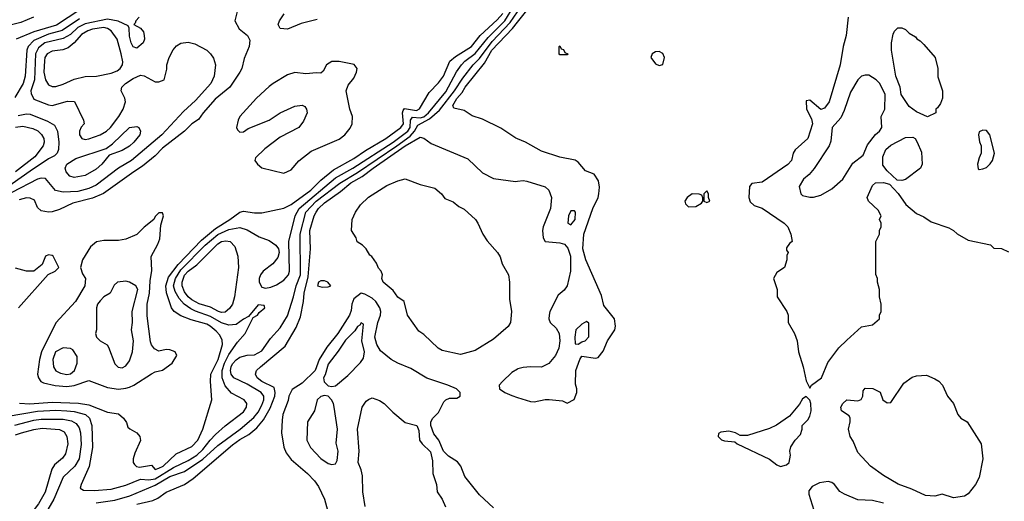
# Model space of a CAD drawing. Header units: inches. Extents: x 1793402 to 1900366, y 320852 to 470679.
# Tile 295 of 604: x 1847293 to 1852647, y 405378 to 407996. Entities that reach past the tile are written whole.
import ezdxf

# ---------------------------------------------------------------- set-up
doc = ezdxf.new("R2010")
doc.units = ezdxf.units.IN
doc.header["$MEASUREMENT"] = 0
doc.layers.add('B8440', color=7, linetype='Continuous')
doc.layers.add('B8450', color=7, linetype='Continuous')

msp = doc.modelspace()

# ---------------------------------------------------------------- linework, layer by layer
at = {"layer": 'B8440', "color": 4}
for points, elevation in [([(1847230, 405840.3), (1847390, 405868.1), (1847490, 405873.6), (1847550, 405870.2), (1847590, 405866.5), (1847650.6, 405850), (1847673, 405830), (1847686.4, 405790), (1847688.5, 405670), (1847671.8, 405568.2), (1847626.8, 405470), (1847622, 405450), (1847639.6, 405439.6), (1847698, 405438), (1847790, 405443.7), (1847870, 405466.7), (1847950, 405499.5), (1847995.8, 405495.8), (1848030, 405499.8), (1848130, 405562.8), (1848210, 405599.6), (1848257.4, 405630), (1848290, 405659.5), (1848329, 405711), (1848358.7, 405741.3), (1848411.3, 405788.7), (1848510, 405864), (1848526, 405890), (1848529.2, 405910), (1848514, 405930), (1848445.6, 405965.6), (1848410, 406006), (1848394, 406050), (1848394.8, 406090), (1848406.8, 406130), (1848430, 406177.1), (1848477.5, 406242.5), (1848519, 406290), (1848562, 406378), (1848586, 406390), (1848595.3, 406404.7), (1848626, 406430), (1848622, 406442), (1848590, 406446), (1848538, 406382), (1848510, 406368.7), (1848470, 406339), (1848430, 406335.6), (1848390, 406348.3), (1848330, 406383.1), (1848250, 406411), (1848224.6, 406424.6), (1848187.6, 406450), (1848160, 406480), (1848139.1, 406519.1), (1848129.8, 406550), (1848139.8, 406590), (1848170, 406637.3), (1848301.5, 406770), (1848370, 406828.2), (1848430, 406856.1), (1848490, 406866), (1848530, 406854), (1848595.9, 406815.9), (1848650, 406796.3), (1848686.8, 406770), (1848700.7, 406750), (1848704, 406730), (1848696.7, 406703.3), (1848670.4, 406669.6), (1848618, 406630), (1848602.8, 406610), (1848596, 406590), (1848596, 406570), (1848610, 406542), (1848630, 406536), (1848658.6, 406541.4), (1848690, 406554.8), (1848730, 406580.7), (1848754.5, 406610), (1848759.5, 406630), (1848756.9, 406790), (1848791.1, 406930), (1848812.4, 406970), (1849010, 407136.1), (1849104.7, 407190), (1849323.5, 407330), (1849403.5, 407390), (1849416, 407410), (1849418, 407450), (1849430, 407465.7), (1849470, 407462.5), (1849490, 407468.6), (1849515.6, 407490), (1849610, 407604.9), (1849667.9, 407712.1), (1849694.7, 407750), (1849713.6, 407770), (1849770, 407811.7), (1849840.5, 407899.5), (1849930.8, 407990), (1849980.3, 408070)], 292), ([(1848483.8, 408070), (1848462.8, 407990), (1848485.8, 407945.8), (1848531.3, 407910), (1848545.4, 407885.4), (1848541, 407850), (1848514.4, 407785.6), (1848500.7, 407730), (1848490.7, 407710), (1848436.3, 407630), (1848356.7, 407563.3), (1848290.5, 407490), (1848266.2, 407453.8), (1848230, 407429.4), (1848190, 407389.5), (1848070, 407298.4), (1848030, 407256.2), (1847960.9, 407199.1), (1847914, 407170), (1847749.2, 407050.8), (1847690, 407025.4), (1847581.6, 406998.4), (1847510, 406963.6), (1847470, 406951.8), (1847449.6, 406949.6), (1847410, 406957.2), (1847390, 406975.3), (1847374.5, 407014.5), (1847350, 407026), (1847330, 407027), (1847290, 407016.9)], 296), ([(1847368, 408010), (1847298.9, 407981.1), (1847190, 407953.5)], 276), ([(1847942.8, 408010), (1847924.7, 407990), (1847922, 407978), (1847914, 407970), (1847950.5, 407950.5), (1847966, 407930), (1847971, 407910), (1847971.3, 407890), (1847964.7, 407870), (1847930, 407841.2), (1847910, 407849), (1847899.3, 407870), (1847890, 407906), (1847889.2, 407949.2), (1847883.1, 407963.1), (1847828.1, 407988.1), (1847770, 407999.2), (1847650, 407974), (1847610, 407953.8), (1847570, 407916), (1847530, 407893.1), (1847430, 407869.7), (1847396.4, 407843.6), (1847379, 407810), (1847373.1, 407670), (1847354.4, 407610), (1847354.9, 407594.9), (1847370, 407564), (1847450, 407533), (1847470, 407530.6), (1847554, 407554), (1847590.6, 407550.6), (1847641, 407450), (1847644.7, 407430), (1847627.7, 407412.3), (1847618.8, 407390), (1847618.8, 407370), (1847630.7, 407350.7), (1847650, 407344.9), (1847670, 407348), (1847730, 407370.5), (1847766, 407390), (1847787, 407410), (1847832, 407470), (1847855.1, 407510), (1847869, 407549), (1847865.2, 407570), (1847845.2, 407610), (1847849.3, 407630), (1847869.2, 407650), (1847910, 407676.3), (1847950, 407694.8), (1847970, 407691.3), (1848030, 407658), (1848050, 407658), (1848078, 407670), (1848092.9, 407727.1), (1848093.2, 407750), (1848106, 407790), (1848127.7, 407832.3), (1848146.5, 407853.5), (1848170, 407867.7), (1848210, 407874), (1848245.8, 407865.8), (1848310, 407830.7), (1848331, 407810), (1848347.5, 407787.5), (1848358.8, 407750), (1848350.7, 407690), (1848333.4, 407650), (1848250, 407557.2), (1848183.7, 407496.3), (1848065.5, 407370), (1847901.6, 407230), (1847830.3, 407189.7), (1847710, 407096.9), (1847670, 407078), (1847610, 407063), (1847530, 407058.4), (1847487.8, 407067.8), (1847433.1, 407133.1), (1847410, 407134.5), (1847390, 407129.6), (1847250, 407056)], 292), ([(1847620.4, 408050), (1847494.3, 407965.7), (1847370, 407929.8), (1847274.8, 407890)], 284), ([(1847292.1, 405912.1), (1847347.9, 405907.9), (1847470, 405917.6), (1847612.3, 405912.3), (1847670, 405903.1), (1847770, 405863), (1847830, 405853.4), (1847858, 405830), (1847874, 405806), (1847882, 405782), (1847891.6, 405771.6), (1847930, 405751.3), (1847946.8, 405730), (1847950, 405708), (1847919.3, 405640.7), (1847910.4, 405610), (1847910.4, 405590), (1847917.7, 405577.7), (1847927.7, 405567.7), (1847944, 405564), (1848010, 405574.8), (1848030, 405551.3), (1848050, 405558), (1848073.6, 405570), (1848143.6, 405636.4), (1848230, 405676.3), (1848262, 405710), (1848289.2, 405770), (1848338, 405930), (1848331.5, 406030), (1848333.3, 406070), (1848372.1, 406150), (1848396.9, 406230), (1848394.5, 406254.5), (1848380.7, 406280.7), (1848362.5, 406302.5), (1848329.5, 406330), (1848310, 406341.1), (1848225.6, 406365.6), (1848170, 406387.3), (1848132.7, 406410), (1848118.4, 406430), (1848090.8, 406510.8), (1848087.8, 406550), (1848102.8, 406597.2), (1848154.4, 406665.6), (1848281.6, 406798.4), (1848358.3, 406861.7), (1848436.2, 406910), (1848490, 406950.6), (1848510, 406955.5), (1848570, 406946.4), (1848610, 406946.7), (1848730, 406972), (1848770, 406991.7), (1848875.8, 407070), (1848930, 407124.2), (1848999.1, 407180.9), (1849110, 407240.9), (1849174.2, 407285.8), (1849283.6, 407350), (1849365.1, 407410), (1849380.4, 407430), (1849375.6, 407490), (1849377.7, 407502.3), (1849386, 407514), (1849450, 407503.1), (1849468.1, 407511.9), (1849519.6, 407600.4), (1849570, 407653.4), (1849596.9, 407690), (1849632, 407770), (1849663.3, 407796.7), (1849749.8, 407850.2), (1849796.9, 407910), (1849890, 407994.6), (1849920.3, 408030)], 296), ([(1847710, 405370.4), (1847810, 405384.2), (1847891.8, 405408.2), (1848030, 405465.5), (1848110, 405512.3), (1848190, 405541.1), (1848290, 405607.7), (1848370, 405682), (1848491.5, 405770), (1848567, 405833), (1848590, 405863), (1848610, 405900.7), (1848620.5, 405930), (1848620.5, 405950), (1848606, 405970), (1848530, 406015.1), (1848457, 406050), (1848442.6, 406070), (1848439.1, 406090), (1848443.5, 406110), (1848450, 406124.9), (1848470, 406148.2), (1848490, 406161.3), (1848530, 406172.4), (1848570, 406174.9), (1848610, 406195.5), (1848657, 406263), (1848710, 406320.7), (1848750, 406387.3), (1848783, 406490), (1848796.9, 406550), (1848819.3, 406610), (1848818.7, 406830), (1848850, 406950.4), (1848904.8, 407010), (1849033.3, 407106.7), (1849130, 407165.4), (1849344.2, 407310), (1849416.3, 407363.7), (1849440.7, 407390), (1849457.4, 407422.6), (1849522.4, 407457.6), (1849575.8, 407504.2), (1849658.2, 407610), (1849702, 407678), (1849758.3, 407750), (1849794.1, 407785.9), (1849862.3, 407877.7), (1849959.8, 407980.2), (1850000, 408039)], 288), ([(1848910, 407998), (1848823.8, 407976.2), (1848750, 407945.2), (1848710, 407948.7), (1848699, 407970), (1848705.2, 407990), (1848732, 408028)], 296), ([(1847619.3, 408000.7), (1847523.5, 407936.5), (1847450, 407918), (1847370, 407883.5), (1847339.5, 407850), (1847331.7, 407830), (1847323.6, 407690), (1847311.7, 407650), (1847267.1, 407572.9)], 288), ([(1850000, 407348.3), (1849991.8, 407351.8), (1849910, 407407), (1849810, 407456), (1849753.8, 407473.8), (1849710, 407502.7), (1849654.6, 407514.6), (1849647.6, 407530), (1849670, 407567.3), (1849700.1, 407599.9), (1849715.8, 407630), (1849820, 407760), (1849860.3, 407830), (1849972.5, 407947.5), (1850000, 407982.2)], 284), ([(1847285.3, 407474.7), (1847330, 407483.7), (1847350, 407483.1), (1847445.3, 407445.3), (1847482.4, 407422.4), (1847499.3, 407390), (1847506.4, 407330), (1847504.9, 407290), (1847497.3, 407270), (1847483.1, 407256.9), (1847450, 407240.5), (1847350, 407173.7), (1847202.6, 407070)], 288), ([(1847270, 407411.6), (1847310, 407417.4), (1847364.8, 407404.8), (1847391.5, 407391.5), (1847412.8, 407372.8), (1847423.8, 407350), (1847426, 407330), (1847420.4, 407310), (1847376.4, 407250), (1847270, 407169.7)], 284), ([(1847930, 405363.1), (1848017.5, 405382.5), (1848045.1, 405394.9), (1848090, 405427.3), (1848190, 405470.4), (1848237, 405503), (1848450, 405685.3), (1848490, 405714.6), (1848538.4, 405741.6), (1848582.4, 405777.6), (1848618.2, 405821.8), (1848655.4, 405884.6), (1848680.7, 405950), (1848682.9, 405970), (1848676.6, 405996.6), (1848609.4, 406030), (1848584.5, 406050), (1848575.1, 406070), (1848580.9, 406090), (1848602, 406110), (1848737.6, 406222.4), (1848796.2, 406323.8), (1848819.3, 406380.7), (1848836.2, 406463.8), (1848840.5, 406510), (1848862.3, 406597.7), (1848875.1, 406750), (1848871.6, 406850), (1848894.3, 406930), (1848905.4, 406950), (1848918.3, 406970), (1848950, 407001.5), (1849038.1, 407061.9), (1849094, 407110), (1849155.9, 407144.1), (1849215.1, 407190), (1849390, 407310.2), (1849470, 407357.1), (1849490, 407351.3), (1849530, 407323), (1849730, 407239.1), (1849810, 407163.8), (1849870, 407133), (1849990, 407117.3), (1850000, 407118.5)], 284), ([(1847286.6, 406430), (1847448.9, 406611.1), (1847486, 406630), (1847506, 406650), (1847475.3, 406710), (1847470, 406715.3), (1847450, 406718), (1847434, 406710), (1847414.8, 406665.2), (1847370.7, 406629.3), (1847330, 406629.4), (1847270, 406646)], 304), ([(1849870, 405342.7), (1849794, 405414), (1849713.6, 405513.6), (1849691.2, 405570), (1849673.4, 405593.4), (1849624.4, 405624.4), (1849597.2, 405650), (1849572.7, 405710), (1849545.2, 405745.2), (1849528.7, 405790), (1849529, 405810), (1849539, 405830), (1849570, 405861), (1849600.1, 405919.9), (1849610, 405930.7), (1849630, 405939.1), (1849670, 405938.8), (1849688.7, 405950), (1849688.7, 405970), (1849668, 405990), (1849622, 406010), (1849506.9, 406046.9), (1849419.5, 406099.5), (1849348.6, 406128.6), (1849312.3, 406150), (1849255.8, 406195.8), (1849234.7, 406230), (1849225.1, 406270), (1849239.8, 406350), (1849255.3, 406390), (1849257.2, 406410), (1849251.9, 406430), (1849230, 406463.5), (1849210, 406482.6), (1849170, 406504.5), (1849150, 406509.2), (1849110, 406478), (1849099.1, 406450), (1849095.2, 406415.2), (1849086, 406390), (1849022.4, 406290), (1848964.2, 406215.8), (1848922, 406150), (1848899.5, 406090), (1848830, 406021.2), (1848774, 405986), (1848756, 405950), (1848753.2, 405926.8), (1848724.7, 405850), (1848719.8, 405820.2), (1848716.3, 405750), (1848730, 405672), (1848742.4, 405642.4), (1848770, 405606), (1848858.8, 405530), (1848896, 405490), (1848918.5, 405458.5), (1848951, 405390), (1848966.8, 405330)], 284), ([(1850000, 406096.7), (1849970, 406078), (1849918.8, 406030), (1849901, 406010), (1849902.8, 405990), (1849931, 405970), (1849970, 405952.7), (1850000, 405943.2)], 284), ([(1849172.3, 405350), (1849159.3, 405430), (1849156.5, 405516.5), (1849149.2, 405550), (1849133.2, 405590), (1849139.3, 405650), (1849129.3, 405770), (1849155.3, 405890), (1849178, 405922), (1849190, 405931.3), (1849210, 405941), (1849250, 405926.8), (1849276, 405910), (1849322, 405862), (1849390, 405806), (1849452, 405790), (1849463.6, 405763.6), (1849466.8, 405710), (1849481, 405690), (1849526.4, 405646.4), (1849538, 405598), (1849539.1, 405530), (1849559.1, 405470), (1849564, 405430), (1849590.8, 405390), (1849607.9, 405347.9)], 284), ([(1847266.9, 405793.1), (1847370, 405820.2), (1847410, 405825.5), (1847530, 405824.9), (1847575.8, 405815.8), (1847600.9, 405800.9), (1847617.3, 405777.3), (1847624.2, 405750), (1847627.1, 405687.1), (1847617.6, 405610), (1847593, 405570), (1847530, 405509.2), (1847478.4, 405390), (1847421.6, 405290)], 288), ([(1847270, 405738.9), (1847304, 405750), (1847370.9, 405769.1), (1847415.8, 405775.8), (1847510, 405768), (1847535.1, 405755.1), (1847550, 405731.3), (1847554.9, 405690), (1847542.8, 405637.2), (1847526.6, 405613.4), (1847483.1, 405576.9), (1847467.2, 405552.8), (1847431.3, 405428.7), (1847394.8, 405365.2), (1847339.3, 405290), (1847314.6, 405225.4), (1847274.8, 405150)], 284)]:
    msp.add_lwpolyline(points, dxfattribs=dict(at, elevation=elevation))
for points, elevation in [([(1847750, 407953.1), (1847690, 407945), (1847663.9, 407936.1), (1847630, 407916.3), (1847590, 407869.5), (1847556, 407844), (1847527.4, 407832.6), (1847470, 407824.2), (1847443, 407810), (1847430.4, 407790), (1847427.7, 407772.3), (1847424.6, 407710), (1847433, 407670), (1847450, 407642.8), (1847470, 407633.4), (1847490, 407633.4), (1847530, 407646), (1847590, 407673), (1847650, 407688.2), (1847711.5, 407688.5), (1847790, 407706), (1847822.6, 407717.4), (1847839.5, 407730), (1847851.8, 407750), (1847853.3, 407766.7), (1847845.7, 407810), (1847822.6, 407890), (1847790, 407935.1), (1847770, 407948.3)], 296), ([(1849030, 407768.7), (1848990, 407768.7), (1848962, 407750), (1848943.6, 407716.4), (1848930, 407706), (1848908, 407708), (1848850, 407701.2), (1848790, 407709.5), (1848750, 407696.2), (1848670.8, 407650), (1848650, 407632.3), (1848580.7, 407570), (1848491, 407470), (1848481, 407450), (1848471.3, 407410), (1848476.9, 407396.9), (1848490, 407384.7), (1848510, 407386.8), (1848535.5, 407404.5), (1848650, 407450.7), (1848709.6, 407490.4), (1848790, 407526.8), (1848830, 407531.3), (1848843.6, 407523.6), (1848852, 407510), (1848856, 407490), (1848835.9, 407444.1), (1848811.3, 407410), (1848710, 407358), (1848625.5, 407294.5), (1848575.3, 407244.7), (1848571, 407230), (1848586, 407210), (1848610, 407190.7), (1848730, 407162), (1848770, 407180.7), (1848811.5, 407228.5), (1848878.3, 407281.7), (1849030, 407346), (1849060.9, 407370), (1849090, 407406.8), (1849100.9, 407430), (1849102.7, 407470), (1849089.2, 407510), (1849068, 407610), (1849080.2, 407639.8), (1849110, 407678), (1849124, 407710), (1849128.7, 407730), (1849112.5, 407752.5)], 304), ([(1847590, 407138), (1847565.4, 407145.4), (1847545.2, 407170), (1847541.2, 407190), (1847549, 407210), (1847598.4, 407241.6), (1847763.7, 407296.3), (1847798.4, 407321.6), (1847890, 407410.7), (1847930, 407416), (1847942, 407410), (1847951, 407390), (1847946, 407370), (1847914.8, 407330), (1847890, 407309.4), (1847850, 407286), (1847780.7, 407259.3), (1847739.1, 407210), (1847710, 407184.5), (1847650, 407149.6)], 288), ([(1849690, 406176), (1849590, 406198), (1849569.2, 406210), (1849490, 406285.2), (1849463.3, 406303.3), (1849401.2, 406390), (1849384.7, 406464.7), (1849350, 406488.7), (1849323.7, 406523.7), (1849269.2, 406570), (1849262, 406590), (1849266, 406610), (1849258, 406630), (1849244.7, 406644.7), (1849233.6, 406673.6), (1849208.4, 406708.4), (1849196.4, 406716.4), (1849178, 406750), (1849158, 406770), (1849129.1, 406789.1), (1849122, 406810), (1849098, 406850), (1849102, 406910), (1849119, 406950), (1849146, 406990), (1849190, 407030.8), (1849290, 407094.8), (1849350, 407121), (1849390, 407131), (1849470, 407101), (1849550, 407081), (1849586, 407050), (1849604.9, 407024.9), (1849650, 407006), (1849681.4, 406981.4), (1849710, 406966), (1849771, 406910), (1849784.7, 406890), (1849811.3, 406830), (1849834.4, 406794.4), (1849891.3, 406730), (1849906.4, 406706.4), (1849916, 406670), (1849950.6, 406610), (1849957.3, 406570), (1849956.8, 406476.8), (1849967.7, 406410), (1849962, 406350), (1849950, 406329.4), (1849870, 406259.3), (1849770, 406197.2), (1849730, 406186.6)], 276), ([(1848070, 406946), (1848050, 406946), (1848030, 406926), (1848022, 406910), (1847970, 406869), (1847930, 406829.3), (1847870, 406803.7), (1847830, 406795.1), (1847750, 406795.1), (1847710.6, 406789.4), (1847678.5, 406761.5), (1847634.8, 406690), (1847624.7, 406650), (1847635.3, 406615.3), (1847650.8, 406590), (1847646.8, 406550), (1847596.5, 406463.5), (1847490, 406348), (1847412.4, 406190), (1847400.4, 406150), (1847390.4, 406070), (1847395.5, 406050), (1847407.7, 406030), (1847422.3, 406022.3), (1847487.1, 406007.1), (1847550, 406003.2), (1847590, 406007.6), (1847670, 406034.8), (1847770, 405996.4), (1847830, 405988.5), (1847870, 405992.7), (1847890, 405999.3), (1847914, 406010), (1848010, 406072), (1848030, 406082), (1848070, 406091.3), (1848122, 406130), (1848148, 406170), (1848138, 406190), (1848110, 406202), (1848090, 406204), (1848050, 406195.3), (1848026.3, 406206.3), (1848010, 406228.7), (1848005.4, 406245.4), (1847987.1, 406387.1), (1847986.9, 406450), (1847999.2, 406510), (1848003.3, 406576.7), (1848012.3, 406632.3), (1848008.4, 406708.4), (1848044.7, 406775.3), (1848054.6, 406805.4), (1848060.2, 406879.8), (1848075.3, 406930)], 304), ([(1848390, 406404.7), (1848374, 406410), (1848330, 406433.6), (1848270, 406451.2), (1848230, 406474), (1848209.7, 406490), (1848190, 406517), (1848177.3, 406550), (1848176, 406570), (1848190, 406608), (1848208.5, 406630), (1848255.9, 406664.1), (1848370, 406777.6), (1848390, 406790.3), (1848414, 406794), (1848438, 406790), (1848462.5, 406762.5), (1848479.1, 406710), (1848483, 406650), (1848462, 406490), (1848450.7, 406450.7), (1848434.4, 406425.6), (1848410, 406406)], 288), ([(1847870, 406575.1), (1847824.7, 406570), (1847807.5, 406552.5), (1847784.7, 406510), (1847750.7, 406489.3), (1847730, 406468.7), (1847716, 406450), (1847711, 406430), (1847711, 406310), (1847706, 406290), (1847710.9, 406270.9), (1847731.3, 406250), (1847768.3, 406228.3), (1847777, 406217), (1847810, 406124.7), (1847828.1, 406108.1), (1847850, 406104), (1847870, 406114.8), (1847890, 406141), (1847906.6, 406190), (1847912, 406250), (1847901.2, 406310), (1847906.6, 406350), (1847904, 406410), (1847935.1, 406530), (1847924, 406550), (1847890, 406569.2)], 308), ([(1848950, 406577.2), (1848930, 406576), (1848918, 406570), (1848912, 406550), (1848938, 406542), (1848970, 406544.7), (1848986, 406550), (1848968, 406570)], 284), ([(1849150, 406348), (1849143.5, 406336.5), (1849130, 406329), (1849115.8, 406304.2), (1849065.6, 406254.4), (1849025.5, 406194.5), (1848970, 406124), (1848954.2, 406065.8), (1848945.5, 406050), (1848948, 406028), (1848970, 406006), (1848990, 406002.8), (1849010, 406006.8), (1849077.5, 406062.5), (1849146.3, 406133.7), (1849162.9, 406157.1), (1849167.3, 406190), (1849154, 406250), (1849162, 406342)], 288), ([(1847530, 406212), (1847488.4, 406190), (1847474.4, 406150), (1847474.9, 406130), (1847478, 406110), (1847490, 406087.3), (1847515.2, 406075.2), (1847550, 406068.2), (1847570, 406070.6), (1847592, 406090), (1847605.6, 406130), (1847605.4, 406165.4), (1847582, 406202), (1847569.5, 406209.5)], 308), ([(1848950, 405954), (1848930, 405948.7), (1848911.3, 405930), (1848896, 405870), (1848859.1, 405810), (1848854, 405710), (1848874, 405670), (1848930, 405611), (1848970, 405584.7), (1848990, 405578), (1849010, 405582), (1849019.3, 405600.7), (1849025.2, 405650), (1849014.8, 405694.8), (1849020.7, 405770), (1849002.7, 405890), (1848999.3, 405910), (1848989, 405930), (1848970, 405949)], 288)]:
    msp.add_lwpolyline(points, close=True, dxfattribs=dict(at, elevation=elevation))
at = {"layer": 'B8450', "color": 4, "elevation": 284}
for points in [[(1850000, 407982.2), (1850050, 408045.3)], [(1851797.3, 408010), (1851786.8, 407910), (1851770.7, 407850), (1851754.8, 407750), (1851694, 407550), (1851670, 407515.3), (1851650, 407508.7), (1851590, 407558), (1851570, 407555.3), (1851571, 407510), (1851598, 407458), (1851604.7, 407430), (1851578, 407350), (1851510.5, 407289.5), (1851498.8, 407270), (1851490.6, 407230), (1851470, 407209.3), (1851330, 407113.2), (1851274.8, 407105.2), (1851261, 407090), (1851258, 407030), (1851265.4, 407005.4), (1851286, 406986), (1851330, 406970.8), (1851450.6, 406890.6), (1851470.7, 406870.7), (1851486, 406830), (1851494, 406790), (1851479.6, 406780.4), (1851463.6, 406756.4), (1851463.6, 406743.6), (1851471.3, 406730), (1851464.7, 406715.3), (1851464.7, 406690), (1851451.3, 406650), (1851410, 406622), (1851391.3, 406590), (1851411.3, 406530), (1851411.3, 406490), (1851464.7, 406410), (1851471.3, 406390), (1851471.3, 406350), (1851506, 406290), (1851521, 406250), (1851527.3, 406190), (1851553, 406110), (1851570, 406034), (1851590, 405994), (1851598, 406010), (1851652.7, 406050), (1851687.6, 406132.4), (1851748, 406212), (1851790, 406254.8), (1851870, 406326.8), (1851930, 406337.3), (1851968.7, 406370), (1851968, 406390), (1851978, 406410), (1851978, 406450), (1851968, 406490), (1851968, 406530), (1851958, 406570), (1851958, 406590), (1851948.4, 406611.6), (1851948, 406770), (1851948.7, 406790), (1851968, 406830), (1851968.9, 406851.1), (1851978, 406870), (1851978, 406890), (1851968.7, 406910), (1851978, 406930), (1851960.4, 406960.4), (1851908.9, 407008.9), (1851902, 407030), (1851930, 407094), (1851946, 407110), (1851990, 407111.3), (1852022, 407102), (1852070, 407052), (1852111.6, 406991.6), (1852170, 406942), (1852210, 406924.7), (1852250, 406898), (1852345.4, 406865.4), (1852371.1, 406851.1), (1852390, 406832), (1852450, 406798), (1852571.6, 406771.6), (1852590, 406754), (1852631.6, 406751.6), (1852670, 406734)], [(1850000, 405943.2), (1850070, 405921.3), (1850090, 405918.7), (1850150, 405932.2), (1850172.4, 405932.4), (1850244.7, 405924.7), (1850270, 405912), (1850308.4, 405931.6), (1850322, 405970), (1850322, 405990), (1850314.6, 406014.6), (1850317.2, 406090), (1850338.4, 406150), (1850350, 406167.3), (1850424, 406156), (1850439.3, 406160.7), (1850465.6, 406194.4), (1850490, 406251), (1850529.3, 406310), (1850532.7, 406330), (1850527, 406370), (1850470, 406442), (1850457.2, 406497.2), (1850372, 406690), (1850354.5, 406750), (1850361.6, 406830), (1850409.7, 406970.3), (1850438, 407030), (1850442.7, 407050), (1850445.6, 407085.6), (1850440.2, 407120.2), (1850417.2, 407157.2), (1850370, 407175.3), (1850330, 407222), (1850312.9, 407232.9), (1850230, 407249.3), (1850130, 407282), (1850042.7, 407330), (1850000, 407348.3)], [(1850000, 407118.5), (1850030, 407122), (1850050, 407119.1), (1850150, 407087.3), (1850170.7, 407070), (1850184.9, 407030), (1850180.4, 406970), (1850139.3, 406870), (1850135.5, 406850), (1850138.8, 406810), (1850150.8, 406790.8), (1850230, 406783.8), (1850255.3, 406775.3), (1850274.4, 406754.4), (1850288, 406710), (1850288.2, 406630), (1850270.4, 406549.6), (1850253.2, 406526.8), (1850222, 406498), (1850176.3, 406410), (1850173, 406390), (1850170.6, 406370), (1850177.3, 406350), (1850210, 406318.8), (1850226, 406290), (1850230.4, 406250), (1850224.4, 406210), (1850206.7, 406170), (1850170, 406127.3), (1850130, 406107.6), (1850070, 406109.7), (1850030, 406106), (1850002, 406098), (1850000, 406096.7)], [(1851990, 405367.6), (1851930, 405382), (1851850, 405386.6), (1851777.5, 405417.5), (1851752, 405432), (1851724, 405470), (1851710, 405481.2), (1851690, 405485.2), (1851642, 405478), (1851601.4, 405458.6), (1851584, 405436), (1851583.5, 405416.5), (1851610.6, 405330)]]:
    msp.add_lwpolyline(points, dxfattribs=at)
at = {"layer": 'B8450', "color": 4}
for points, elevation in [([(1852230, 407468.7), (1852170, 407495.3), (1852130, 407524), (1852086, 407590), (1852081.2, 407630), (1852057.2, 407690), (1852034, 407830), (1852034, 407870), (1852043.1, 407916.9), (1852050, 407934), (1852068.4, 407951.6), (1852090, 407951.3), (1852110, 407942), (1852130, 407922), (1852163.6, 407903.6), (1852171.6, 407891.6), (1852190, 407882), (1852210, 407862), (1852271.3, 407790), (1852284.7, 407730), (1852286.4, 407686.4), (1852311, 407610), (1852311.3, 407570), (1852299.8, 407540.2), (1852283.6, 407516.4), (1852274, 407510), (1852274, 407490)], 284), ([(1850230, 407806), (1850226, 407810), (1850226, 407850), (1850230, 407854), (1850238, 407838), (1850250, 407834), (1850258, 407818), (1850274, 407810), (1850270, 407806)], 276), ([(1850770, 407824), (1850750, 407822), (1850732, 407810), (1850724.7, 407790), (1850750, 407756), (1850770, 407747.3), (1850790, 407752), (1850799.3, 407790), (1850790, 407812.7)], 284), ([(1851890, 407695.3), (1851870.9, 407689.1), (1851850.7, 407669.3), (1851810, 407602), (1851776.7, 407503.3), (1851758, 407462), (1851710.8, 407410), (1851704.1, 407335.9), (1851694, 407310), (1851612.8, 407187.2), (1851585.8, 407154.2), (1851556, 407130), (1851531, 407090), (1851541, 407050), (1851550, 407041), (1851590, 407030.8), (1851610, 407030.8), (1851650, 407042.8), (1851710, 407076), (1851768.7, 407130), (1851823.6, 407216.4), (1851879.6, 407260.4), (1851903.3, 407316.7), (1851947.5, 407372.5), (1851969, 407390), (1851981.2, 407410), (1851977.2, 407470), (1851997.2, 407510), (1851999.3, 407590), (1851969.3, 407650), (1851950, 407669.3), (1851910, 407694)], 288), ([(1852530, 407395.3), (1852510, 407386), (1852506, 407370), (1852512.7, 407332.7), (1852522, 407310), (1852522, 407270), (1852510, 407246), (1852502, 407210), (1852505.4, 407185.4), (1852510, 407182), (1852530, 407184.7), (1852550, 407192), (1852570, 407212), (1852582, 407230), (1852594, 407270), (1852568, 407370), (1852550, 407394)], 288), ([(1852090, 407122), (1852064, 407124), (1852010, 407175.3), (1851986, 407206), (1851986.6, 407250), (1852002.7, 407290), (1852030, 407314), (1852110, 407356), (1852150, 407358), (1852162, 407350), (1852174, 407330), (1852196.9, 407276.9), (1852201, 407210), (1852190.7, 407189.3), (1852110, 407128)], 284), ([(1850950, 407049.2), (1850922.8, 407030), (1850910.8, 407010), (1850914.4, 406994.4), (1850930, 406978.8), (1850970, 406980.7), (1851000.4, 406999.6), (1851008, 407010), (1851007.3, 407027.3), (1851002, 407042), (1850988, 407048)], 284), ([(1851030, 407066), (1851014, 407050), (1851014, 407010), (1851030, 407002), (1851046, 407010), (1851038, 407030), (1851038, 407050)], 284), ([(1850310, 406958), (1850290, 406958), (1850278, 406930), (1850274, 406890), (1850290, 406882), (1850313.2, 406910), (1850315.3, 406950)], 288), ([(1850375.3, 406355.3), (1850350, 406342), (1850318, 406310), (1850311.3, 406270), (1850314, 406234), (1850330, 406232), (1850350, 406244.7), (1850368.9, 406251.1), (1850388.4, 406271.6), (1850387.3, 406347.3)], 288), ([(1852370, 405398), (1852310, 405417.2), (1852270, 405406.6), (1852218, 405410), (1852144.4, 405444.4), (1852070, 405472.3), (1851990, 405518), (1851919, 405570), (1851850, 405644), (1851825.2, 405705.2), (1851808.7, 405730), (1851799, 405770), (1851809.2, 405810), (1851809, 405830), (1851803.1, 405843.1), (1851761.2, 405870), (1851759, 405890), (1851769.2, 405910), (1851790, 405930.8), (1851850, 405924.7), (1851868.7, 405931.3), (1851878, 405950), (1851880.4, 405979.6), (1851890, 405994), (1851931.6, 405991.6), (1851971.3, 405971.3), (1851986.8, 405930), (1852010, 405914), (1852030, 405915.5), (1852100.1, 406019.9), (1852146.6, 406053.4), (1852170, 406061), (1852223.6, 406063.6), (1852270, 406044.7), (1852290.9, 406030.9), (1852311.3, 406010), (1852338, 405950), (1852370.5, 405910.5), (1852394.8, 405850), (1852410.5, 405830.5), (1852444.7, 405810), (1852521, 405690), (1852530.8, 405610), (1852510, 405508), (1852490.8, 405470), (1852450, 405419), (1852430, 405406)], 276), ([(1851570, 405948), (1851550, 405935.3), (1851534, 405906), (1851479.1, 405840.9), (1851407.5, 405792.5), (1851370, 405773.2), (1851250, 405735.3), (1851210, 405735.3), (1851186, 405750), (1851150, 405759), (1851105.4, 405754.6), (1851092.7, 405747.3), (1851092, 405730), (1851110, 405712), (1851126.4, 405706.4), (1851182, 405702), (1851194, 405690), (1851370, 405606.8), (1851410, 405576), (1851430, 405566.8), (1851463.2, 405576.8), (1851477.2, 405590), (1851485.2, 405630), (1851481.2, 405650), (1851485.6, 405674.4), (1851509.1, 405710.9), (1851538, 405742), (1851548, 405770), (1851548, 405790), (1851578.6, 405821.4), (1851590, 405842), (1851597, 405870), (1851594.5, 405910), (1851590, 405928)], 284)]:
    msp.add_lwpolyline(points, close=True, dxfattribs=dict(at, elevation=elevation))

doc.saveas('drawing.dxf')
